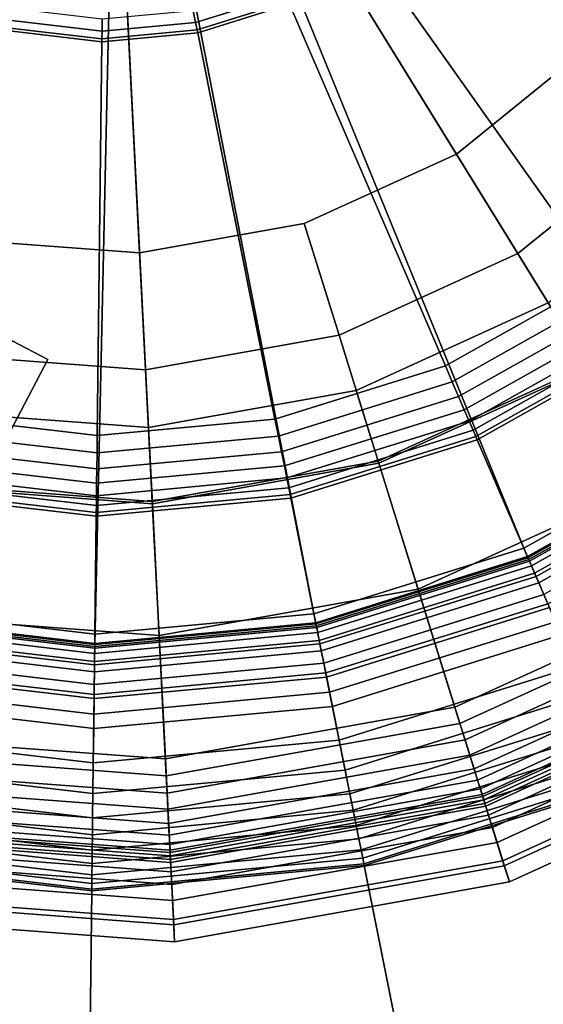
# Model space of a CAD drawing. Extents: x -43.1 to 43.1, y -41.3 to 41.3.
# Tile 604 of 656: x 15.513 to 15.984, y 28.364 to 29.249. Entities that reach past the tile are written whole.
import ezdxf

# ---------------------------------------------------------------- set-up
doc = ezdxf.new("R2010")
doc.units = 0
for name, color, linetype in [('CABLE.1', 18, 'CONTINUOUS'), ('LAMP', 7, 'CONTINUOUS'), ('LAMP_SUPPORT', 18, 'CONTINUOUS'), ('METAL_BASE', 254, 'CONTINUOUS')]:
    doc.layers.add(name, color=color, linetype=linetype)

msp = doc.modelspace()

# ---------------------------------------------------------------- linework, layer by layer
at = {"layer": 'CABLE.1'}
for points in [[(15.4483, 29.2528, 33.6951), (15.4399, 29.1853, 33.7391), (15.5979, 29.5139, 34.446), (15.6106, 29.5902, 34.4212)], [(15.4399, 29.1853, 33.7391), (15.3938, 29.1356, 33.7833), (15.5476, 29.4552, 34.471), (15.5979, 29.5139, 34.446)], [(15.3938, 29.1356, 33.7833), (15.3224, 29.1168, 33.816), (15.473, 29.4298, 34.4895), (15.5476, 29.4552, 34.471)]]:
    msp.add_3dface(points, dxfattribs=at)
at = {"layer": 'LAMP'}
for points in [[(14.8828, 29.3683, 41.1433), (14.9722, 29.2008, 41.1433), (15.5903, 29.6387, 41.1433), (14.8377, 29.5527, 41.1433)], [(15.1005, 29.0609, 41.1433), (15.2596, 28.9573, 41.1433), (15.5903, 29.6387, 41.1433), (14.9722, 29.2008, 41.1433)], [(15.2022, 29.1809, 44.2735), (15.1005, 29.2917, 44.2735), (15.5903, 29.6387, 44.2735), (15.3283, 29.0987, 44.2735)], [(15.4395, 28.8965, 41.1433), (15.6288, 28.8823, 41.1433), (15.5903, 29.6387, 41.1433), (15.2596, 28.9573, 41.1433)], [(15.4708, 29.0505, 44.2735), (15.3283, 29.0987, 44.2735), (15.5903, 29.6387, 44.2735), (15.6208, 29.0393, 44.2735)], [(15.7689, 29.0657, 44.2735), (15.6208, 29.0393, 44.2735), (15.5903, 29.6387, 44.2735), (15.9058, 29.1281, 44.2735)], [(15.8157, 28.9156, 41.1433), (15.9885, 28.9944, 41.1433), (15.5903, 29.6387, 41.1433), (15.6288, 28.8823, 41.1433)], [(16.0229, 29.2227, 44.2735), (15.9058, 29.1281, 44.2735), (15.5903, 29.6387, 44.2735), (16.1127, 29.3433, 44.2735)], [(16.1362, 29.1137, 41.1433), (16.2496, 29.2659, 41.1433), (15.5903, 29.6387, 41.1433), (15.9885, 28.9944, 41.1433)], [(16.0986, 29.1498, 44.2522), (15.961, 29.0387, 44.2522), (15.9058, 29.1281, 44.2735), (16.0229, 29.2227, 44.2735)], [(16.184, 29.0676, 44.1939), (16.0234, 28.9379, 44.1939), (15.961, 29.0387, 44.2522), (16.0986, 29.1498, 44.2522)], [(15.961, 29.0387, 44.2522), (15.8002, 28.9654, 44.2522), (15.7689, 29.0657, 44.2735), (15.9058, 29.1281, 44.2735)], [(15.8002, 28.9654, 44.2522), (15.6262, 28.9343, 44.2522), (15.6208, 29.0393, 44.2735), (15.7689, 29.0657, 44.2735)], [(15.6262, 28.9343, 44.2522), (15.4498, 28.9475, 44.2522), (15.4708, 29.0505, 44.2735), (15.6208, 29.0393, 44.2735)], [(16.0234, 28.9379, 44.1939), (15.8355, 28.8522, 44.1939), (15.8002, 28.9654, 44.2522), (15.961, 29.0387, 44.2522)], [(15.9885, 28.9944, 41.1433), (15.8157, 28.9156, 41.1433), (15.8361, 28.8502, 41.6428), (16.0245, 28.9361, 41.6428)], [(15.8355, 28.8522, 44.1939), (15.6322, 28.816, 44.1939), (15.6262, 28.9343, 44.2522), (15.8002, 28.9654, 44.2522)], [(15.6322, 28.816, 44.1939), (15.4263, 28.8314, 44.1939), (15.4498, 28.9475, 44.2522), (15.6262, 28.9343, 44.2522)], [(16.0868, 28.8353, 44.107), (15.8714, 28.7371, 44.107), (15.8355, 28.8522, 44.1939), (16.0234, 28.9379, 44.1939)], [(16.0245, 28.9361, 41.6428), (15.8361, 28.8502, 41.6428), (15.909, 28.6164, 41.6352), (16.1532, 28.7278, 41.6352)], [(15.8157, 28.9156, 41.1433), (15.6288, 28.8823, 41.1433), (15.6323, 28.8138, 41.6428), (15.8361, 28.8502, 41.6428)], [(15.6288, 28.8823, 41.1433), (15.4395, 28.8965, 41.1433), (15.4258, 28.8293, 41.6428), (15.6323, 28.8138, 41.6428)], [(15.8714, 28.7371, 44.107), (15.6383, 28.6955, 44.107), (15.6322, 28.816, 44.1939), (15.8355, 28.8522, 44.1939)], [(15.8361, 28.8502, 41.6428), (15.6323, 28.8138, 41.6428), (15.6447, 28.5692, 41.6352), (15.909, 28.6164, 41.6352)], [(16.1453, 28.7407, 43.9998), (15.9045, 28.6309, 43.9998), (15.8714, 28.7371, 44.107), (16.0868, 28.8353, 44.107)], [(15.6323, 28.8138, 41.6428), (15.4258, 28.8293, 41.6428), (15.3771, 28.5893, 41.6352), (15.6447, 28.5692, 41.6352)], [(15.6383, 28.6955, 44.107), (15.4022, 28.7132, 44.107), (15.4263, 28.8314, 44.1939), (15.6322, 28.816, 44.1939)], [(15.9045, 28.6309, 43.9998), (15.644, 28.5844, 43.9998), (15.6383, 28.6955, 44.107), (15.8714, 28.7371, 44.107)], [(16.1929, 28.6636, 43.8806), (15.9315, 28.5443, 43.8806), (15.9045, 28.6309, 43.9998), (16.1453, 28.7407, 43.9998)], [(16.1532, 28.7278, 41.6352), (15.909, 28.6164, 41.6352), (15.9137, 28.6015, 41.6365), (16.1614, 28.7145, 41.6365)], [(15.644, 28.5844, 43.9998), (15.3801, 28.6041, 43.9998), (15.4022, 28.7132, 44.107), (15.6383, 28.6955, 44.107)], [(16.1614, 28.7145, 41.6365), (15.9137, 28.6015, 41.6365), (15.9179, 28.5877, 41.6411), (16.169, 28.7022, 41.6411)], [(16.169, 28.7022, 41.6411), (15.9179, 28.5877, 41.6411), (15.9218, 28.5755, 41.6486), (16.1758, 28.6913, 41.6486)], [(16.1758, 28.6913, 41.6486), (15.9218, 28.5755, 41.6486), (15.9249, 28.5653, 41.6586), (16.1814, 28.6822, 41.6586)], [(16.1814, 28.6822, 41.6586), (15.9249, 28.5653, 41.6586), (15.9274, 28.5574, 41.6707), (16.1857, 28.6752, 41.6707)], [(16.1857, 28.6752, 41.6707), (15.9274, 28.5574, 41.6707), (15.929, 28.5523, 41.6845), (16.1885, 28.6707, 41.6845)], [(16.1885, 28.6707, 41.6845), (15.929, 28.5523, 41.6845), (15.9295, 28.5505, 41.6997), (16.1895, 28.6691, 41.6997)], [(16.1895, 28.6691, 41.6997), (15.9295, 28.5505, 41.6997), (15.9305, 28.5476, 41.9337), (16.1911, 28.6664, 41.9337)], [(16.1911, 28.6664, 41.9337), (15.9305, 28.5476, 41.9337), (15.9322, 28.542, 42.2036), (16.1942, 28.6615, 42.2036)], [(16.2237, 28.6137, 43.7579), (15.9489, 28.4884, 43.7579), (15.9315, 28.5443, 43.8806), (16.1929, 28.6636, 43.8806)], [(16.1942, 28.6615, 42.2036), (15.9322, 28.542, 42.2036), (15.9348, 28.5338, 42.4966), (16.1987, 28.6542, 42.4966)], [(16.1987, 28.6542, 42.4966), (15.9348, 28.5338, 42.4966), (15.9382, 28.5229, 42.7996), (16.2047, 28.6445, 42.7996)], [(16.2047, 28.6445, 42.7996), (15.9382, 28.5229, 42.7996), (15.9424, 28.5093, 43.0998), (16.2122, 28.6323, 43.0998)], [(15.9315, 28.5443, 43.8806), (15.6486, 28.4939, 43.8806), (15.644, 28.5844, 43.9998), (15.9045, 28.6309, 43.9998)], [(16.2122, 28.6323, 43.0998), (15.9424, 28.5093, 43.0998), (15.9475, 28.4929, 43.3843), (16.2212, 28.6178, 43.3843)], [(15.909, 28.6164, 41.6352), (15.6447, 28.5692, 41.6352), (15.6455, 28.5536, 41.6365), (15.9137, 28.6015, 41.6365)], [(16.2212, 28.6178, 43.3843), (15.9475, 28.4929, 43.3843), (15.9535, 28.4738, 43.6401), (16.2318, 28.6007, 43.6401)], [(16.2318, 28.6007, 43.6401), (15.9535, 28.4738, 43.6401), (15.9489, 28.4884, 43.7579), (16.2237, 28.6137, 43.7579)], [(15.6486, 28.4939, 43.8806), (15.362, 28.5153, 43.8806), (15.3801, 28.6041, 43.9998), (15.644, 28.5844, 43.9998)], [(15.9137, 28.6015, 41.6365), (15.6455, 28.5536, 41.6365), (15.6463, 28.5392, 41.6411), (15.9179, 28.5877, 41.6411)], [(15.6447, 28.5692, 41.6352), (15.3771, 28.5893, 41.6352), (15.374, 28.574, 41.6365), (15.6455, 28.5536, 41.6365)], [(15.9179, 28.5877, 41.6411), (15.6463, 28.5392, 41.6411), (15.6469, 28.5265, 41.6486), (15.9218, 28.5755, 41.6486)], [(15.6455, 28.5536, 41.6365), (15.374, 28.574, 41.6365), (15.3711, 28.5598, 41.6411), (15.6463, 28.5392, 41.6411)], [(15.9218, 28.5755, 41.6486), (15.6469, 28.5265, 41.6486), (15.6475, 28.5158, 41.6586), (15.9249, 28.5653, 41.6586)], [(15.6463, 28.5392, 41.6411), (15.3711, 28.5598, 41.6411), (15.3685, 28.5473, 41.6486), (15.6469, 28.5265, 41.6486)], [(15.9249, 28.5653, 41.6586), (15.6475, 28.5158, 41.6586), (15.6479, 28.5075, 41.6707), (15.9274, 28.5574, 41.6707)], [(15.9274, 28.5574, 41.6707), (15.6479, 28.5075, 41.6707), (15.6482, 28.5023, 41.6845), (15.929, 28.5523, 41.6845)], [(15.929, 28.5523, 41.6845), (15.6482, 28.5023, 41.6845), (15.6483, 28.5003, 41.6997), (15.9295, 28.5505, 41.6997)], [(15.9295, 28.5505, 41.6997), (15.6483, 28.5003, 41.6997), (15.6484, 28.4972, 41.9337), (15.9305, 28.5476, 41.9337)], [(15.6469, 28.5265, 41.6486), (15.3685, 28.5473, 41.6486), (15.3664, 28.5368, 41.6586), (15.6475, 28.5158, 41.6586)], [(15.9305, 28.5476, 41.9337), (15.6484, 28.4972, 41.9337), (15.6487, 28.4914, 42.2036), (15.9322, 28.542, 42.2036)], [(15.9489, 28.4884, 43.7579), (15.6516, 28.4353, 43.7579), (15.6486, 28.4939, 43.8806), (15.9315, 28.5443, 43.8806)], [(15.9322, 28.542, 42.2036), (15.6487, 28.4914, 42.2036), (15.6491, 28.4828, 42.4966), (15.9348, 28.5338, 42.4966)], [(15.6475, 28.5158, 41.6586), (15.3664, 28.5368, 41.6586), (15.3648, 28.5287, 41.6707), (15.6479, 28.5075, 41.6707)], [(15.9348, 28.5338, 42.4966), (15.6491, 28.4828, 42.4966), (15.6497, 28.4714, 42.7996), (15.9382, 28.5229, 42.7996)], [(15.6482, 28.5023, 41.6845), (15.3637, 28.5236, 41.6845), (15.3633, 28.5217, 41.6997), (15.6483, 28.5003, 41.6997)], [(15.6479, 28.5075, 41.6707), (15.3648, 28.5287, 41.6707), (15.3637, 28.5236, 41.6845), (15.6482, 28.5023, 41.6845)], [(15.9382, 28.5229, 42.7996), (15.6497, 28.4714, 42.7996), (15.6505, 28.4572, 43.0998), (15.9424, 28.5093, 43.0998)], [(15.6516, 28.4353, 43.7579), (15.3504, 28.4579, 43.7579), (15.362, 28.5153, 43.8806), (15.6486, 28.4939, 43.8806)], [(15.6484, 28.4972, 41.9337), (15.3627, 28.5186, 41.9337), (15.3616, 28.5129, 42.2036), (15.6487, 28.4914, 42.2036)], [(15.6483, 28.5003, 41.6997), (15.3633, 28.5217, 41.6997), (15.3627, 28.5186, 41.9337), (15.6484, 28.4972, 41.9337)], [(15.6487, 28.4914, 42.2036), (15.3616, 28.5129, 42.2036), (15.3598, 28.5045, 42.4966), (15.6491, 28.4828, 42.4966)], [(15.9424, 28.5093, 43.0998), (15.6505, 28.4572, 43.0998), (15.6513, 28.4401, 43.3843), (15.9475, 28.4929, 43.3843)], [(15.6491, 28.4828, 42.4966), (15.3598, 28.5045, 42.4966), (15.3576, 28.4933, 42.7996), (15.6497, 28.4714, 42.7996)], [(15.6497, 28.4714, 42.7996), (15.3576, 28.4933, 42.7996), (15.3547, 28.4794, 43.0998), (15.6505, 28.4572, 43.0998)], [(15.9475, 28.4929, 43.3843), (15.6513, 28.4401, 43.3843), (15.6523, 28.4201, 43.6401), (15.9535, 28.4738, 43.6401)], [(15.9535, 28.4738, 43.6401), (15.6523, 28.4201, 43.6401), (15.6516, 28.4353, 43.7579), (15.9489, 28.4884, 43.7579)], [(15.6505, 28.4572, 43.0998), (15.3547, 28.4794, 43.0998), (15.3513, 28.4626, 43.3843), (15.6513, 28.4401, 43.3843)], [(15.6513, 28.4401, 43.3843), (15.3513, 28.4626, 43.3843), (15.3473, 28.4429, 43.6401), (15.6523, 28.4201, 43.6401)], [(15.6523, 28.4201, 43.6401), (15.3473, 28.4429, 43.6401), (15.3504, 28.4579, 43.7579), (15.6516, 28.4353, 43.7579)]]:
    msp.add_3dface(points, dxfattribs=at)
at = {"layer": 'LAMP_SUPPORT'}
for points in [[(15.6144, 29.6356, 40.5662), (15.6097, 29.659, 40.5662), (16.4975, 29.337, 40.5662), (16.414, 29.1554, 40.5662)], [(15.6013, 29.6213, 40.5662), (15.6144, 29.6356, 40.5662), (15.9702, 28.7653, 40.5662), (15.7794, 28.7058, 40.5662)], [(15.6144, 29.6356, 40.5662), (16.2946, 28.9951, 40.5662), (16.1445, 28.8631, 40.5662), (15.9702, 28.7653, 40.5662)], [(15.6144, 29.6356, 40.5662), (16.414, 29.1554, 40.5662), (16.2946, 28.9951, 40.5662)], [(15.5775, 29.6241, 40.5662), (14.7582, 29.1751, 40.5662), (14.679, 29.3587, 40.5662)], [(15.5775, 29.6241, 40.5662), (15.0206, 28.8765, 40.5662), (14.8737, 29.012, 40.5662), (14.7582, 29.1751, 40.5662)], [(15.5775, 29.6241, 40.5662), (15.6013, 29.6213, 40.5662), (15.1925, 28.7745, 40.5662), (15.0206, 28.8765, 40.5662)], [(15.6013, 29.6213, 40.5662), (15.5804, 28.6872, 40.5662), (15.3819, 28.7105, 40.5662), (15.1925, 28.7745, 40.5662)], [(15.6013, 29.6213, 40.5662), (15.7794, 28.7058, 40.5662), (15.5804, 28.6872, 40.5662)], [(16.1565, 29.1225, 36.7827), (16.2525, 29.2513, 36.7827), (15.9479, 29.432, 36.7827), (15.8962, 29.3625, 36.7827)], [(16.0359, 29.0164, 36.7827), (16.1565, 29.1225, 36.7827), (15.8962, 29.3625, 36.7827), (15.8312, 29.3054, 36.7827)], [(15.8959, 28.9378, 36.7827), (16.0359, 29.0164, 36.7827), (15.8312, 29.3054, 36.7827), (15.7557, 29.263, 36.7827)], [(15.6712, 29.2466, 36.7108), (15.7519, 29.2718, 36.7108), (15.7477, 29.2817, 36.6355), (15.6691, 29.2571, 36.6355)], [(15.6725, 29.2398, 36.763), (15.7547, 29.2654, 36.763), (15.7519, 29.2718, 36.7108), (15.6712, 29.2466, 36.7108)], [(15.503, 29.2486, 36.7108), (15.587, 29.2388, 36.7108), (15.5871, 29.2495, 36.6355), (15.5053, 29.2591, 36.6355)], [(15.6731, 29.2372, 36.7827), (15.7557, 29.263, 36.7827), (15.7547, 29.2654, 36.763), (15.6725, 29.2398, 36.763)], [(15.7425, 28.89, 36.7827), (15.8959, 28.9378, 36.7827), (15.7557, 29.263, 36.7827), (15.6731, 29.2372, 36.7827)], [(15.587, 29.2388, 36.7108), (15.6712, 29.2466, 36.7108), (15.6691, 29.2571, 36.6355), (15.5871, 29.2495, 36.6355)], [(15.5009, 29.2393, 36.7827), (15.5869, 29.2292, 36.7827), (15.5869, 29.2318, 36.763), (15.5015, 29.2418, 36.763)], [(15.5015, 29.2418, 36.763), (15.5869, 29.2318, 36.763), (15.587, 29.2388, 36.7108), (15.503, 29.2486, 36.7108)], [(15.5869, 29.2318, 36.763), (15.6725, 29.2398, 36.763), (15.6712, 29.2466, 36.7108), (15.587, 29.2388, 36.7108)], [(15.4231, 28.8938, 36.7827), (15.5826, 28.8751, 36.7827), (15.5869, 29.2292, 36.7827), (15.5009, 29.2393, 36.7827)], [(15.5826, 28.8751, 36.7827), (15.7425, 28.89, 36.7827), (15.6731, 29.2372, 36.7827), (15.5869, 29.2292, 36.7827)], [(15.5869, 29.2292, 36.7827), (15.6731, 29.2372, 36.7827), (15.6725, 29.2398, 36.763), (15.5869, 29.2318, 36.763)], [(15.902, 28.9235, 36.7843), (16.0449, 29.0037, 36.7843), (16.0359, 29.0164, 36.7827), (15.8959, 28.9378, 36.7827)], [(15.9077, 28.9102, 36.7891), (16.0532, 28.9919, 36.7891), (16.0449, 29.0037, 36.7843), (15.902, 28.9235, 36.7843)], [(15.9129, 28.8983, 36.7967), (16.0607, 28.9814, 36.7967), (16.0532, 28.9919, 36.7891), (15.9077, 28.9102, 36.7891)], [(15.9173, 28.8881, 36.8067), (16.0672, 28.9723, 36.8067), (16.0607, 28.9814, 36.7967), (15.9129, 28.8983, 36.7967)], [(15.9208, 28.88, 36.8188), (16.0723, 28.9651, 36.8188), (16.0672, 28.9723, 36.8067), (15.9173, 28.8881, 36.8067)], [(15.9232, 28.8743, 36.8327), (16.0759, 28.96, 36.8327), (16.0723, 28.9651, 36.8188), (15.9208, 28.88, 36.8188)], [(15.9245, 28.8713, 36.848), (16.0778, 28.9573, 36.848), (16.0759, 28.96, 36.8327), (15.9232, 28.8743, 36.8327)], [(15.9665, 28.7739, 37.8701), (16.1391, 28.8708, 37.8701), (16.0778, 28.9573, 36.848), (15.9245, 28.8713, 36.848)], [(15.7456, 28.8747, 36.7843), (15.902, 28.9235, 36.7843), (15.8959, 28.9378, 36.7827), (15.7425, 28.89, 36.7827)], [(15.7484, 28.8606, 36.7891), (15.9077, 28.9102, 36.7891), (15.902, 28.9235, 36.7843), (15.7456, 28.8747, 36.7843)], [(15.751, 28.8479, 36.7967), (15.9129, 28.8983, 36.7967), (15.9077, 28.9102, 36.7891), (15.7484, 28.8606, 36.7891)], [(15.7532, 28.837, 36.8067), (15.9173, 28.8881, 36.8067), (15.9129, 28.8983, 36.7967), (15.751, 28.8479, 36.7967)], [(15.4197, 28.8786, 36.7843), (15.5825, 28.8596, 36.7843), (15.5826, 28.8751, 36.7827), (15.4231, 28.8938, 36.7827)], [(15.5825, 28.8596, 36.7843), (15.7456, 28.8747, 36.7843), (15.7425, 28.89, 36.7827), (15.5826, 28.8751, 36.7827)], [(15.7549, 28.8283, 36.8188), (15.9208, 28.88, 36.8188), (15.9173, 28.8881, 36.8067), (15.7532, 28.837, 36.8067)], [(15.4165, 28.8645, 36.7891), (15.5823, 28.8451, 36.7891), (15.5825, 28.8596, 36.7843), (15.4197, 28.8786, 36.7843)], [(15.7561, 28.8222, 36.8327), (15.9232, 28.8743, 36.8327), (15.9208, 28.88, 36.8188), (15.7549, 28.8283, 36.8188)], [(15.5823, 28.8451, 36.7891), (15.7484, 28.8606, 36.7891), (15.7456, 28.8747, 36.7843), (15.5825, 28.8596, 36.7843)], [(15.7568, 28.8189, 36.848), (15.9245, 28.8713, 36.848), (15.9232, 28.8743, 36.8327), (15.7561, 28.8222, 36.8327)], [(15.7776, 28.715, 37.8701), (15.9665, 28.7739, 37.8701), (15.9245, 28.8713, 36.848), (15.7568, 28.8189, 36.848)], [(15.9698, 28.7663, 37.8854), (16.1439, 28.864, 37.8854), (16.1391, 28.8708, 37.8701), (15.9665, 28.7739, 37.8701)], [(15.4137, 28.8519, 36.7967), (15.5821, 28.8322, 36.7967), (15.5823, 28.8451, 36.7891), (15.4165, 28.8645, 36.7891)], [(15.5821, 28.8322, 36.7967), (15.751, 28.8479, 36.7967), (15.7484, 28.8606, 36.7891), (15.5823, 28.8451, 36.7891)], [(15.9775, 28.7485, 37.8993), (16.1551, 28.8482, 37.8993), (16.1439, 28.864, 37.8854), (15.9698, 28.7663, 37.8854)], [(15.9702, 28.7653, 40.5662), (16.1445, 28.8631, 40.5662), (16.1455, 28.8618, 41.4698), (15.9709, 28.7637, 41.4698)], [(15.9709, 28.7637, 41.4698), (16.1455, 28.8618, 41.4698), (16.1464, 28.8604, 41.4838), (15.9715, 28.7622, 41.4838)], [(15.9715, 28.7622, 41.4838), (16.1464, 28.8604, 41.4838), (16.1491, 28.8567, 41.4966), (15.9734, 28.758, 41.4966)], [(15.4113, 28.8411, 36.8067), (15.582, 28.8211, 36.8067), (15.5821, 28.8322, 36.7967), (15.4137, 28.8519, 36.7967)], [(15.9734, 28.758, 41.4966), (16.1491, 28.8567, 41.4966), (16.1532, 28.8508, 41.5079), (15.9762, 28.7514, 41.5079)], [(15.9762, 28.7514, 41.5079), (16.1532, 28.8508, 41.5079), (16.1587, 28.8431, 41.5173), (15.98, 28.7427, 41.5173)], [(15.582, 28.8211, 36.8067), (15.7532, 28.837, 36.8067), (15.751, 28.8479, 36.7967), (15.5821, 28.8322, 36.7967)], [(15.988, 28.7239, 37.9114), (16.1705, 28.8264, 37.9114), (16.1551, 28.8482, 37.8993), (15.9775, 28.7485, 37.8993)], [(15.98, 28.7427, 41.5173), (16.1587, 28.8431, 41.5173), (16.1652, 28.8339, 41.5245), (15.9844, 28.7323, 41.5245)], [(15.4093, 28.8324, 36.8188), (15.5819, 28.8122, 36.8188), (15.582, 28.8211, 36.8067), (15.4113, 28.8411, 36.8067)], [(15.5819, 28.8122, 36.8188), (15.7549, 28.8283, 36.8188), (15.7532, 28.837, 36.8067), (15.582, 28.8211, 36.8067)], [(15.4072, 28.8231, 36.848), (15.5818, 28.8027, 36.848), (15.5818, 28.8059, 36.8327), (15.4079, 28.8263, 36.8327)], [(15.4079, 28.8263, 36.8327), (15.5818, 28.8059, 36.8327), (15.5819, 28.8122, 36.8188), (15.4093, 28.8324, 36.8188)], [(15.5818, 28.8059, 36.8327), (15.7561, 28.8222, 36.8327), (15.7549, 28.8283, 36.8188), (15.5819, 28.8122, 36.8188)], [(15.384, 28.7197, 37.8701), (15.5805, 28.6967, 37.8701), (15.5818, 28.8027, 36.848), (15.4072, 28.8231, 36.848)], [(15.5805, 28.6967, 37.8701), (15.7776, 28.715, 37.8701), (15.7568, 28.8189, 36.848), (15.5818, 28.8027, 36.848)], [(15.5818, 28.8027, 36.848), (15.7568, 28.8189, 36.848), (15.7561, 28.8222, 36.8327), (15.5818, 28.8059, 36.8327)], [(15.7792, 28.7068, 37.8854), (15.9698, 28.7663, 37.8854), (15.9665, 28.7739, 37.8701), (15.7776, 28.715, 37.8701)], [(15.783, 28.6879, 37.8993), (15.9775, 28.7485, 37.8993), (15.9698, 28.7663, 37.8854), (15.7792, 28.7068, 37.8854)], [(15.7794, 28.7058, 40.5662), (15.9702, 28.7653, 40.5662), (15.9709, 28.7637, 41.4698), (15.7797, 28.7041, 41.4698)], [(15.7797, 28.7041, 41.4698), (15.9709, 28.7637, 41.4698), (15.9715, 28.7622, 41.4838), (15.7801, 28.7025, 41.4838)], [(15.7801, 28.7025, 41.4838), (15.9715, 28.7622, 41.4838), (15.9734, 28.758, 41.4966), (15.781, 28.698, 41.4966)], [(15.781, 28.698, 41.4966), (15.9734, 28.758, 41.4966), (15.9762, 28.7514, 41.5079), (15.7824, 28.691, 41.5079)], [(15.7824, 28.691, 41.5079), (15.9762, 28.7514, 41.5079), (15.98, 28.7427, 41.5173), (15.7842, 28.6817, 41.5173)], [(15.7882, 28.6617, 37.9114), (15.988, 28.7239, 37.9114), (15.9775, 28.7485, 37.8993), (15.783, 28.6879, 37.8993)], [(15.7842, 28.6817, 41.5173), (15.98, 28.7427, 41.5173), (15.9844, 28.7323, 41.5245), (15.7865, 28.6706, 41.5245)], [(15.7865, 28.6706, 41.5245), (15.9844, 28.7323, 41.5245), (15.9895, 28.7206, 41.5291), (15.789, 28.658, 41.5291)], [(15.3821, 28.7116, 37.8854), (15.5804, 28.6883, 37.8854), (15.5805, 28.6967, 37.8701), (15.384, 28.7197, 37.8701)], [(15.7942, 28.6317, 37.9214), (16.0001, 28.6959, 37.9214), (15.988, 28.7239, 37.9114), (15.7882, 28.6617, 37.9114)], [(15.789, 28.658, 41.5291), (15.9895, 28.7206, 41.5291), (15.995, 28.7077, 41.5307), (15.7917, 28.6444, 41.5307)], [(15.3779, 28.6927, 37.8993), (15.5802, 28.669, 37.8993), (15.5804, 28.6883, 37.8854), (15.3821, 28.7116, 37.8854)], [(15.3815, 28.7089, 41.4698), (15.5804, 28.6856, 41.4698), (15.5804, 28.6839, 41.4838), (15.3812, 28.7073, 41.4838)], [(15.3819, 28.7105, 40.5662), (15.5804, 28.6872, 40.5662), (15.5804, 28.6856, 41.4698), (15.3815, 28.7089, 41.4698)], [(15.5804, 28.6883, 37.8854), (15.7792, 28.7068, 37.8854), (15.7776, 28.715, 37.8701), (15.5805, 28.6967, 37.8701)], [(15.3801, 28.7028, 41.4966), (15.5803, 28.6793, 41.4966), (15.5802, 28.6721, 41.5079), (15.3786, 28.6958, 41.5079)], [(15.3812, 28.7073, 41.4838), (15.5804, 28.6839, 41.4838), (15.5803, 28.6793, 41.4966), (15.3801, 28.7028, 41.4966)], [(15.5802, 28.669, 37.8993), (15.783, 28.6879, 37.8993), (15.7792, 28.7068, 37.8854), (15.5804, 28.6883, 37.8854)], [(15.5804, 28.6839, 41.4838), (15.7801, 28.7025, 41.4838), (15.781, 28.698, 41.4966), (15.5803, 28.6793, 41.4966)], [(15.5804, 28.6872, 40.5662), (15.7794, 28.7058, 40.5662), (15.7797, 28.7041, 41.4698), (15.5804, 28.6856, 41.4698)], [(15.5804, 28.6856, 41.4698), (15.7797, 28.7041, 41.4698), (15.7801, 28.7025, 41.4838), (15.5804, 28.6839, 41.4838)], [(15.7917, 28.6444, 41.5307), (15.995, 28.7077, 41.5307), (16.0319, 28.6221, 41.5307), (15.81, 28.5529, 41.5307)], [(15.372, 28.6666, 37.9114), (15.5799, 28.6423, 37.9114), (15.5802, 28.669, 37.8993), (15.3779, 28.6927, 37.8993)], [(15.3786, 28.6958, 41.5079), (15.5802, 28.6721, 41.5079), (15.5801, 28.6627, 41.5173), (15.3765, 28.6866, 41.5173)], [(15.5802, 28.6721, 41.5079), (15.7824, 28.691, 41.5079), (15.7842, 28.6817, 41.5173), (15.5801, 28.6627, 41.5173)], [(15.5803, 28.6793, 41.4966), (15.781, 28.698, 41.4966), (15.7824, 28.691, 41.5079), (15.5802, 28.6721, 41.5079)], [(15.8003, 28.6014, 37.929), (16.0124, 28.6675, 37.929), (16.0001, 28.6959, 37.9214), (15.7942, 28.6317, 37.9214)], [(15.3765, 28.6866, 41.5173), (15.5801, 28.6627, 41.5173), (15.58, 28.6514, 41.5245), (15.374, 28.6755, 41.5245)], [(15.5799, 28.6423, 37.9114), (15.7882, 28.6617, 37.9114), (15.783, 28.6879, 37.8993), (15.5802, 28.669, 37.8993)], [(15.374, 28.6755, 41.5245), (15.58, 28.6514, 41.5245), (15.5798, 28.6386, 41.5291), (15.3712, 28.663, 41.5291)], [(15.5801, 28.6627, 41.5173), (15.7842, 28.6817, 41.5173), (15.7865, 28.6706, 41.5245), (15.58, 28.6514, 41.5245)], [(15.3653, 28.6368, 37.9214), (15.5795, 28.6117, 37.9214), (15.5799, 28.6423, 37.9114), (15.372, 28.6666, 37.9114)], [(15.58, 28.6514, 41.5245), (15.7865, 28.6706, 41.5245), (15.789, 28.658, 41.5291), (15.5798, 28.6386, 41.5291)], [(15.8057, 28.5744, 37.9338), (16.0232, 28.6423, 37.9338), (16.0124, 28.6675, 37.929), (15.8003, 28.6014, 37.929)], [(15.3712, 28.663, 41.5291), (15.5798, 28.6386, 41.5291), (15.5796, 28.6246, 41.5307), (15.3681, 28.6494, 41.5307)], [(15.5795, 28.6117, 37.9214), (15.7942, 28.6317, 37.9214), (15.7882, 28.6617, 37.9114), (15.5799, 28.6423, 37.9114)], [(15.5798, 28.6386, 41.5291), (15.789, 28.658, 41.5291), (15.7917, 28.6444, 41.5307), (15.5796, 28.6246, 41.5307)], [(15.3681, 28.6494, 41.5307), (15.5796, 28.6246, 41.5307), (15.5785, 28.5314, 41.5307), (15.3477, 28.5584, 41.5307)], [(15.5796, 28.6246, 41.5307), (15.7917, 28.6444, 41.5307), (15.81, 28.5529, 41.5307), (15.5785, 28.5314, 41.5307)], [(15.81, 28.5529, 37.9354), (16.0319, 28.6221, 37.9354), (16.0232, 28.6423, 37.9338), (15.8057, 28.5744, 37.9338)], [(15.3585, 28.6067, 37.929), (15.5791, 28.5808, 37.929), (15.5795, 28.6117, 37.9214), (15.3653, 28.6368, 37.9214)], [(15.5791, 28.5808, 37.929), (15.8003, 28.6014, 37.929), (15.7942, 28.6317, 37.9214), (15.5795, 28.6117, 37.9214)], [(15.813, 28.5382, 37.9372), (16.0379, 28.6083, 37.9372), (16.0319, 28.6221, 37.9354), (15.81, 28.5529, 37.9354)], [(15.81, 28.5529, 41.5307), (16.0319, 28.6221, 41.5307), (16.0379, 28.6083, 41.5289), (15.813, 28.5382, 41.5289)], [(15.3525, 28.5798, 37.9338), (15.5788, 28.5533, 37.9338), (15.5791, 28.5808, 37.929), (15.3585, 28.6067, 37.929)], [(15.8157, 28.5246, 37.9421), (16.0434, 28.5956, 37.9421), (16.0379, 28.6083, 37.9372), (15.813, 28.5382, 37.9372)], [(15.813, 28.5382, 41.5289), (16.0379, 28.6083, 41.5289), (16.0434, 28.5956, 41.524), (15.8157, 28.5246, 41.524)], [(15.5788, 28.5533, 37.9338), (15.8057, 28.5744, 37.9338), (15.8003, 28.6014, 37.929), (15.5791, 28.5808, 37.929)], [(15.8181, 28.5126, 37.9499), (16.0482, 28.5844, 37.9499), (16.0434, 28.5956, 37.9421), (15.8157, 28.5246, 37.9421)], [(15.8157, 28.5246, 41.524), (16.0434, 28.5956, 41.524), (16.0482, 28.5844, 41.5162), (15.8181, 28.5126, 41.5162)], [(15.3477, 28.5584, 37.9354), (15.5785, 28.5314, 37.9354), (15.5788, 28.5533, 37.9338), (15.3525, 28.5798, 37.9338)], [(15.8201, 28.5027, 37.9601), (16.0522, 28.575, 37.9601), (16.0482, 28.5844, 37.9499), (15.8181, 28.5126, 37.9499)], [(15.8181, 28.5126, 41.5162), (16.0482, 28.5844, 41.5162), (16.0522, 28.575, 41.5061), (15.8201, 28.5027, 41.5061)], [(15.5785, 28.5314, 37.9354), (15.81, 28.5529, 37.9354), (15.8057, 28.5744, 37.9338), (15.5788, 28.5533, 37.9338)], [(15.8216, 28.4951, 37.9723), (16.0553, 28.5679, 37.9723), (16.0522, 28.575, 37.9601), (15.8201, 28.5027, 37.9601)], [(15.8201, 28.5027, 41.5061), (16.0522, 28.575, 41.5061), (16.0553, 28.5679, 41.4939), (15.8216, 28.4951, 41.4939)], [(15.8226, 28.4902, 37.9861), (16.0572, 28.5634, 37.9861), (16.0553, 28.5679, 37.9723), (15.8216, 28.4951, 37.9723)], [(15.8216, 28.4951, 41.4939), (16.0553, 28.5679, 41.4939), (16.0572, 28.5634, 41.48), (15.8225, 28.4902, 41.48)], [(15.3443, 28.5437, 37.9372), (15.5784, 28.5163, 37.9372), (15.5785, 28.5314, 37.9354), (15.3477, 28.5584, 37.9354)], [(15.3477, 28.5584, 41.5307), (15.5785, 28.5314, 41.5307), (15.5784, 28.5163, 41.5289), (15.3443, 28.5437, 41.5289)], [(15.8225, 28.4902, 41.48), (16.0572, 28.5634, 41.48), (16.0579, 28.5618, 41.465), (15.8229, 28.4885, 41.465)], [(15.8229, 28.4885, 38.0011), (16.0579, 28.5618, 38.0011), (16.0572, 28.5634, 37.9861), (15.8226, 28.4902, 37.9861)], [(15.8229, 28.4885, 41.465), (16.0579, 28.5618, 41.465), (16.0579, 28.5618, 38.0011), (15.8229, 28.4885, 38.0011)], [(15.5784, 28.5163, 37.9372), (15.813, 28.5382, 37.9372), (15.81, 28.5529, 37.9354), (15.5785, 28.5314, 37.9354)], [(15.5785, 28.5314, 41.5307), (15.81, 28.5529, 41.5307), (15.813, 28.5382, 41.5289), (15.5784, 28.5163, 41.5289)], [(15.3413, 28.5303, 37.9421), (15.5782, 28.5025, 37.9421), (15.5784, 28.5163, 37.9372), (15.3443, 28.5437, 37.9372)], [(15.3443, 28.5437, 41.5289), (15.5784, 28.5163, 41.5289), (15.5782, 28.5025, 41.524), (15.3413, 28.5303, 41.524)], [(15.5782, 28.5025, 37.9421), (15.8157, 28.5246, 37.9421), (15.813, 28.5382, 37.9372), (15.5784, 28.5163, 37.9372)], [(15.5784, 28.5163, 41.5289), (15.813, 28.5382, 41.5289), (15.8157, 28.5246, 41.524), (15.5782, 28.5025, 41.524)], [(15.3386, 28.5184, 37.9499), (15.578, 28.4903, 37.9499), (15.5782, 28.5025, 37.9421), (15.3413, 28.5303, 37.9421)], [(15.3413, 28.5303, 41.524), (15.5782, 28.5025, 41.524), (15.578, 28.4903, 41.5162), (15.3386, 28.5184, 41.5162)], [(15.578, 28.4903, 37.9499), (15.8181, 28.5126, 37.9499), (15.8157, 28.5246, 37.9421), (15.5782, 28.5025, 37.9421)], [(15.5782, 28.5025, 41.524), (15.8157, 28.5246, 41.524), (15.8181, 28.5126, 41.5162), (15.578, 28.4903, 41.5162)], [(15.3364, 28.5084, 37.9601), (15.5779, 28.4801, 37.9601), (15.578, 28.4903, 37.9499), (15.3386, 28.5184, 37.9499)], [(15.3386, 28.5184, 41.5162), (15.578, 28.4903, 41.5162), (15.5779, 28.4801, 41.5061), (15.3364, 28.5084, 41.5061)], [(15.3347, 28.5009, 37.9723), (15.5778, 28.4724, 37.9723), (15.5779, 28.4801, 37.9601), (15.3364, 28.5084, 37.9601)], [(15.3364, 28.5084, 41.5061), (15.5779, 28.4801, 41.5061), (15.5778, 28.4724, 41.4939), (15.3347, 28.5009, 41.4939)], [(15.5779, 28.4801, 37.9601), (15.8201, 28.5027, 37.9601), (15.8181, 28.5126, 37.9499), (15.578, 28.4903, 37.9499)], [(15.578, 28.4903, 41.5162), (15.8181, 28.5126, 41.5162), (15.8201, 28.5027, 41.5061), (15.5779, 28.4801, 41.5061)], [(15.3336, 28.4961, 37.9861), (15.5778, 28.4674, 37.9861), (15.5778, 28.4724, 37.9723), (15.3347, 28.5009, 37.9723)], [(15.3347, 28.5009, 41.4939), (15.5778, 28.4724, 41.4939), (15.5778, 28.4674, 41.48), (15.3336, 28.4961, 41.48)], [(15.5778, 28.4724, 37.9723), (15.8216, 28.4951, 37.9723), (15.8201, 28.5027, 37.9601), (15.5779, 28.4801, 37.9601)], [(15.5779, 28.4801, 41.5061), (15.8201, 28.5027, 41.5061), (15.8216, 28.4951, 41.4939), (15.5778, 28.4724, 41.4939)], [(15.3332, 28.4944, 38.0011), (15.5778, 28.4657, 38.0011), (15.5778, 28.4674, 37.9861), (15.3336, 28.4961, 37.9861)], [(15.3336, 28.4961, 41.48), (15.5778, 28.4674, 41.48), (15.5778, 28.4657, 41.465), (15.3332, 28.4944, 41.465)], [(15.3332, 28.4944, 41.465), (15.5778, 28.4657, 41.465), (15.5778, 28.4657, 38.0011), (15.3332, 28.4944, 38.0011)], [(15.5778, 28.4674, 37.9861), (15.8226, 28.4902, 37.9861), (15.8216, 28.4951, 37.9723), (15.5778, 28.4724, 37.9723)], [(15.5778, 28.4724, 41.4939), (15.8216, 28.4951, 41.4939), (15.8225, 28.4902, 41.48), (15.5778, 28.4674, 41.48)], [(15.5778, 28.4657, 38.0011), (15.8229, 28.4885, 38.0011), (15.8226, 28.4902, 37.9861), (15.5778, 28.4674, 37.9861)], [(15.5778, 28.4674, 41.48), (15.8225, 28.4902, 41.48), (15.8229, 28.4885, 41.465), (15.5778, 28.4657, 41.465)], [(15.5778, 28.4657, 41.465), (15.8229, 28.4885, 41.465), (15.8229, 28.4885, 38.0011), (15.5778, 28.4657, 38.0011)]]:
    msp.add_3dface(points, dxfattribs=at)
at = {"layer": 'METAL_BASE'}
for points in [[(27.0036, 32.0474, 30.106), (27.0311, 32.0239, 30.241), (0.867, 1.3896, 30.241), (0.8395, 1.4131, 30.106)], [(27.0311, 32.0239, 29.9709), (27.0036, 32.0474, 30.106), (0.8395, 1.4131, 30.106), (0.867, 1.3896, 29.9709)], [(27.0311, 32.0239, 30.241), (27.1063, 31.9597, 30.3399), (0.9422, 1.3254, 30.3399), (0.867, 1.3896, 30.241)], [(27.1063, 31.9597, 29.872), (27.0311, 32.0239, 29.9709), (0.867, 1.3896, 29.9709), (0.9422, 1.3254, 29.872)], [(27.1063, 31.9597, 30.3399), (27.209, 31.8719, 30.3761), (1.0449, 1.2377, 30.3761), (0.9422, 1.3254, 30.3399)], [(27.209, 31.8719, 29.8358), (27.1063, 31.9597, 29.872), (0.9422, 1.3254, 29.872), (1.0449, 1.2377, 29.8358)], [(27.209, 31.8719, 30.3761), (27.3117, 31.7842, 30.3399), (1.1476, 1.15, 30.3399), (1.0449, 1.2377, 30.3761)], [(27.3117, 31.7842, 29.872), (27.209, 31.8719, 29.8358), (1.0449, 1.2377, 29.8358), (1.1476, 1.15, 29.872)], [(27.3117, 31.7842, 30.3399), (27.3869, 31.72, 30.241), (1.2228, 1.0858, 30.241), (1.1476, 1.15, 30.3399)], [(27.3869, 31.72, 29.9709), (27.3117, 31.7842, 29.872), (1.1476, 1.15, 29.872), (1.2228, 1.0858, 29.9709)], [(27.3869, 31.72, 30.241), (27.4144, 31.6965, 30.106), (1.2503, 1.0623, 30.106), (1.2228, 1.0858, 30.241)], [(27.4144, 31.6965, 30.106), (27.3869, 31.72, 29.9709), (1.2228, 1.0858, 29.9709), (1.2503, 1.0623, 30.106)], [(15.5382, 28.9436, 39.312), (15.5062, 28.9604, 39.447), (15.2991, 29.0691, 39.312), (15.5062, 28.9604, 39.1769)], [(15.5062, 28.9604, 39.447), (15.5382, 28.9436, 39.312), (1.0275, 1.2855, 39.312), (0.9954, 1.3023, 39.447)], [(15.5382, 28.9436, 39.312), (15.5062, 28.9604, 39.1769), (0.9954, 1.3023, 39.1769), (1.0275, 1.2855, 39.312)], [(15.8229, 28.4885, 38.8457), (16.0579, 28.5618, 38.8457), (16.0579, 28.5618, 39.7327), (15.8229, 28.4885, 39.7327)], [(15.8229, 28.4885, 38.8457), (15.8666, 28.2699, 38.8457), (16.1462, 28.357, 38.8457), (16.0579, 28.5618, 38.8457)], [(16.0579, 28.5618, 39.7327), (16.1462, 28.357, 39.7327), (15.8666, 28.2699, 39.7327), (15.8229, 28.4885, 39.7327)], [(15.3332, 28.4944, 38.8457), (15.2843, 28.2768, 38.8457), (15.5751, 28.2428, 38.8457), (15.5778, 28.4657, 38.8457)], [(15.5778, 28.4657, 39.7327), (15.5751, 28.2427, 39.7327), (15.2843, 28.2768, 39.7327), (15.3332, 28.4944, 39.7327)], [(15.3332, 28.4944, 38.8457), (15.5778, 28.4657, 38.8457), (15.5778, 28.4657, 39.7327), (15.3332, 28.4944, 39.7327)], [(15.5778, 28.4657, 38.8457), (15.5751, 28.2428, 38.8457), (15.8666, 28.2699, 38.8457), (15.8229, 28.4885, 38.8457)], [(15.8229, 28.4885, 39.7327), (15.8666, 28.2699, 39.7327), (15.5751, 28.2427, 39.7327), (15.5778, 28.4657, 39.7327)], [(15.5778, 28.4657, 38.8457), (15.8229, 28.4885, 38.8457), (15.8229, 28.4885, 39.7327), (15.5778, 28.4657, 39.7327)]]:
    msp.add_3dface(points, dxfattribs=at)

doc.saveas('drawing.dxf')
